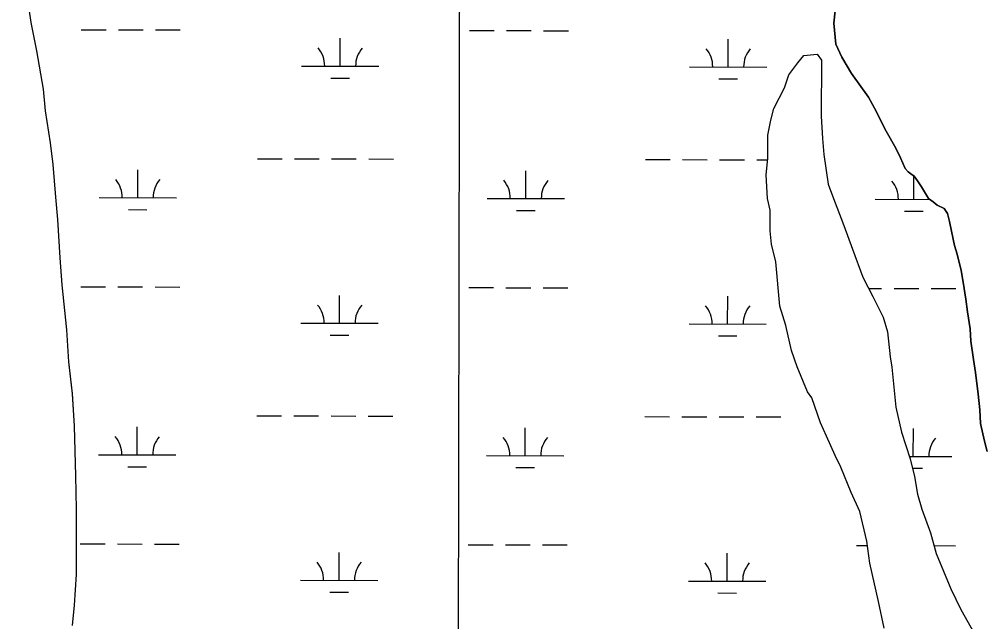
# Model space of a CAD drawing. Extents: x 3187622 to 3225504, y 800805 to 826213.
# Drawn here: x 3212205 to 3213453, y 821298 to 822078 of the extents above; entities that cross this region are included whole.
import ezdxf

# ---------------------------------------------------------------- set-up
doc = ezdxf.new("R2010")
doc.units = 0
for name, color, linetype in [('V-GRID-MAJR', 7, 'Continuous'), ('V-SITE-VEGE', 7, 'Continuous'), ('V-WETL-SWMP', 7, 'Continuous')]:
    doc.layers.add(name, color=color, linetype=linetype)

msp = doc.modelspace()

# ---------------------------------------------------------------- linework, layer by layer
at = {"layer": 'V-GRID-MAJR'}
msp.add_spline([(3212744.301, 806204.817), (3212755.758, 812263.939), (3212767.22, 818326.145), (3212778.683, 824388.39), (3212778.6890000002, 824391.435)], degree=3, dxfattribs=at)
at = {"layer": 'V-SITE-VEGE'}
for p, q in [((3212204.678, 822176.786), (3212219.727, 822073.845)), ((3213258.053, 822072.993), (3213259.7970000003, 822088.832)), ((3212219.727, 822073.845), (3212226.799, 822036.8930000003)), ((3213260.715, 822045.716), (3213258.053, 822072.993)), ((3212226.799, 822036.8930000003), (3212235.64, 821987.6260000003)), ((3213268.651, 822029.0040000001), (3213260.715, 822045.716)), ((3213211.62, 822021.361), (3213219.315, 822030.8470000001)), ((3213219.315, 822030.8470000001), (3213236.497, 822032.6410000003)), ((3213236.497, 822032.6410000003), (3213242.17, 822024.974)), ((3213242.17, 822024.974), (3213241.687, 821952.478)), ((3213280.986, 822007.897), (3213268.651, 822029.0040000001)), ((3213200.074, 822006.175), (3213211.62, 822021.361)), ((3213194.237, 821989.0430000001), (3213200.074, 822006.175)), ((3213303.0100000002, 821977.1180000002), (3213280.986, 822007.897)), ((3212235.64, 821987.6260000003), (3212238.304, 821959.47)), ((3213180.704, 821962.4240000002), (3213194.237, 821989.0430000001)), ((3213310.9420000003, 821963.046), (3213303.0100000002, 821977.1180000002)), ((3213176.788, 821947.186), (3213180.704, 821962.4240000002)), ((3213325.929, 821933.1410000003), (3213310.9420000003, 821963.046)), ((3212238.304, 821959.47), (3212244.499, 821918.121)), ((3213241.687, 821952.478), (3213243.4050000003, 821923.849)), ((3213172.843, 821928.136), (3213176.788, 821947.186)), ((3213172.643, 821897.61), (3213172.843, 821928.136)), ((3213338.269, 821911.1540000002), (3213325.929, 821933.1410000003)), ((3212244.499, 821918.121), (3212248.045, 821889.9630000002)), ((3213243.4050000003, 821923.849), (3213245.1750000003, 821902.849)), ((3213245.1750000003, 821902.849), (3213250.645, 821864.658)), ((3213344.437, 821898.839), (3213338.269, 821911.1540000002)), ((3212248.045, 821889.9630000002), (3212251.602, 821847.729)), ((3213170.595, 821876.637), (3213172.643, 821897.61)), ((3213350.61, 821884.7650000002), (3213344.437, 821898.839)), ((3213172.301, 821846.1010000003), (3213170.595, 821876.637)), ((3213354.132, 821880.368), (3213350.61, 821884.7650000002)), ((3213357.6550000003, 821877.733), (3213354.132, 821880.368)), ((3213362.058, 821875.0970000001), (3213357.6550000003, 821877.733)), ((3213366.461, 821868.9410000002), (3213362.058, 821875.0970000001)), ((3213250.645, 821864.658), (3213256.267, 821849.36)), ((3213371.749, 821861.025), (3213366.461, 821868.9410000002)), ((3213256.267, 821849.36), (3213271.274, 821811.103)), ((3213380.562, 821846.0750000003), (3213371.749, 821861.025)), ((3212251.602, 821847.729), (3212254.2660000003, 821818.6950000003)), ((3213176.014, 821830.8150000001), (3213172.301, 821846.1010000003)), ((3213386.724, 821841.6820000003), (3213380.562, 821846.0750000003)), ((3213392.008, 821837.287), (3213386.724, 821841.6820000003)), ((3213400.81, 821832.894), (3213392.008, 821837.287)), ((3213175.836, 821804.1070000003), (3213176.014, 821830.8150000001)), ((3213405.216, 821826.737), (3213400.81, 821832.894)), ((3213407.866, 821816.182), (3213405.216, 821826.737)), ((3212254.2660000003, 821818.6950000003), (3212256.949, 821769.4200000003)), ((3213410.514, 821803.863), (3213407.866, 821816.182)), ((3213177.63, 821786.924), (3213175.836, 821804.1070000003)), ((3213271.274, 821811.103), (3213282.518, 821780.5040000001)), ((3213414.053, 821785.386), (3213410.514, 821803.863)), ((3213183.2, 821763.993), (3213177.63, 821786.924)), ((3213282.518, 821780.5040000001), (3213295.631, 821744.1660000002)), ((3213417.5840000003, 821773.952), (3213414.053, 821785.386)), ((3212256.949, 821769.4200000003), (3212259.622, 821734.225)), ((3213188.543, 821706.7230000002), (3213183.2, 821763.993)), ((3213422.88, 821752.8390000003), (3213417.5840000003, 821773.952)), ((3213425.532, 821737.8850000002), (3213422.88, 821752.8390000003)), ((3213295.631, 821744.1660000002), (3213308.8200000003, 821719.2790000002)), ((3213429.071, 821715.8870000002), (3213425.532, 821737.8850000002)), ((3212259.622, 821734.225), (3212265.829, 821676.1540000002)), ((3213308.8200000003, 821719.2790000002), (3213321.997, 821692.481)), ((3213430.846, 821699.1700000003), (3213429.071, 821715.8870000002)), ((3213196.0100000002, 821681.87), (3213188.543, 821706.7230000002)), ((3213321.997, 821692.481), (3213327.592, 821673.365)), ((3213434.3850000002, 821677.1740000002), (3213430.846, 821699.1700000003)), ((3212265.829, 821676.1540000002), (3212268.508, 821634.801)), ((3213203.424, 821649.389), (3213196.0100000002, 821681.87)), ((3213435.278, 821661.3370000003), (3213434.3850000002, 821677.1740000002)), ((3213327.592, 821673.365), (3213331.191, 821640.906)), ((3213438.819, 821637.5800000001), (3213435.278, 821661.3370000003)), ((3213210.918, 821628.3520000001), (3213203.424, 821649.389)), ((3213331.191, 821640.906), (3213333.009, 821627.5430000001)), ((3213441.474, 821620.8640000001), (3213438.819, 821637.5800000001)), ((3212268.508, 821634.801), (3212272.94, 821593.4480000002)), ((3213224.056, 821595.834), (3213210.918, 821628.3520000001)), ((3213333.009, 821627.5430000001), (3213338.394, 821575.995)), ((3213445.019, 821592.708), (3213441.474, 821620.8640000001)), ((3212272.94, 821593.4480000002), (3212275.619, 821551.214)), ((3213229.7290000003, 821588.1640000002), (3213224.056, 821595.834)), ((3213240.96, 821555.6560000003), (3213229.7290000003, 821588.1640000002)), ((3213446.794, 821572.4720000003), (3213445.019, 821592.708)), ((3213338.394, 821575.995), (3213345.809, 821543.511)), ((3213447.6890000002, 821554.8740000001), (3213446.794, 821572.4720000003)), ((3212275.619, 821551.214), (3212277.433, 821486.978)), ((3213248.4760000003, 821538.436), (3213240.96, 821555.6560000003)), ((3213452.989, 821532.002), (3213447.6890000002, 821554.8740000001)), ((3213259.757, 821513.5590000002), (3213248.4760000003, 821538.436)), ((3213345.809, 821543.511), (3213357.026, 821509.0970000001)), ((3213456.52, 821518.8040000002), (3213452.989, 821532.002)), ((3213267.285, 821498.2440000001), (3213259.757, 821513.5590000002)), ((3213357.026, 821509.0970000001), (3213362.599, 821486.165)), ((3213280.4250000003, 821465.726), (3213267.285, 821498.2440000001)), ((3212277.433, 821486.978), (3212278.3510000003, 821443.8640000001)), ((3213362.599, 821486.165), (3213366.2630000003, 821463.2480000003)), ((3213291.707, 821440.849), (3213280.4250000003, 821465.726)), ((3213366.2630000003, 821463.2480000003), (3213371.858, 821444.132)), ((3212278.3510000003, 821443.8640000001), (3212278.398, 821391.9470000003)), ((3213300.9930000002, 821402.6310000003), (3213291.707, 821440.849)), ((3213371.858, 821444.132), (3213383.1010000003, 821413.533)), ((3213383.1010000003, 821413.533), (3213390.554, 821386.7740000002)), ((3213304.6180000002, 821373.99), (3213300.9930000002, 821402.6310000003)), ((3212278.398, 821391.9470000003), (3212278.4250000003, 821359.3900000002)), ((3213390.554, 821386.7740000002), (3213409.328, 821340.862)), ((3213315.734, 821324.312), (3213304.6180000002, 821373.99)), ((3212278.4250000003, 821359.3900000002), (3212275.819, 821319.7900000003)), ((3213409.328, 821340.862), (3213422.505, 821314.064)), ((3212275.819, 821319.7900000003), (3212273.202, 821293.3890000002)), ((3213323.1380000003, 821289.922), (3213315.734, 821324.312)), ((3213422.505, 821314.064), (3213439.473, 821283.426))]:
    msp.add_line(p, q, dxfattribs=at)
at = {"layer": 'V-WETL-SWMP'}
for p, q in [((3212284.8773983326, 822064.3945882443), (3212316.8773304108, 822064.3294111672)), ((3212332.8772964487, 822064.2968226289), (3212364.877228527, 822064.2316455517)), ((3212380.8771945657, 822064.1990570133), (3212412.8771266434, 822064.133879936)), ((3212786.784332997, 822063.3723102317), (3212818.784265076, 822063.3071331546)), ((3212834.784231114, 822063.2745446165), (3212866.784163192, 822063.2093675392)), ((3212882.784129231, 822063.1767790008), (3212914.7840613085, 822063.1116019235)), ((3212619.626116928, 822017.2826806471), (3212619.699443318, 822053.28260529)), ((3213121.5330515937, 822016.2604026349), (3213121.606377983, 822052.2603272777)), ((3212569.626223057, 822017.38451983), (3212669.6260108, 822017.1808414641)), ((3213071.5331577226, 822016.3622418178), (3213171.5329454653, 822016.1585634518)), ((3212607.594711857, 822001.8761543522), (3212631.594660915, 822001.8272715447)), ((3213109.501646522, 822000.85387634), (3213133.50159558, 822000.8049935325)), ((3212512.537777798, 821897.429550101), (3212544.537709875, 821897.364373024)), ((3212560.5376759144, 821897.3317844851), (3212592.537607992, 821897.2666074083)), ((3212608.537574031, 821897.2340188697), (3212640.5375061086, 821897.1688417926)), ((3212656.5374721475, 821897.1362532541), (3212688.537404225, 821897.0710761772)), ((3213014.444712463, 821896.4072720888), (3213046.444644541, 821896.3420950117)), ((3213062.4446105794, 821896.3095064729), (3213094.444542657, 821896.244329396)), ((3213110.444508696, 821896.2117408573), (3213142.444440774, 821896.1465637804)), ((3213158.4444068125, 821896.1139752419), (3213172.493595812, 821896.0853600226)), ((3212357.8427523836, 821847.0025267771), (3212357.916078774, 821883.0024514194)), ((3212859.749687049, 821845.9802487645), (3212859.8230134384, 821881.9801734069)), ((3213361.656621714, 821844.9579707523), (3213361.7184233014, 821875.2997411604)), ((3212307.8428585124, 821847.1043659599), (3212407.8426462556, 821846.900687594)), ((3212809.7497931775, 821846.0820879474), (3212909.7495809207, 821845.8784095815)), ((3213311.6567278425, 821845.0598099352), (3213382.186672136, 821844.9161553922)), ((3212345.8113473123, 821831.5960004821), (3212369.8112963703, 821831.5471176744)), ((3212847.718281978, 821830.5737224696), (3212871.718231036, 821830.5248396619)), ((3213349.625216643, 821829.5514444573), (3213373.625165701, 821829.5025616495)), ((3212284.199791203, 821731.7202846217), (3212316.199723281, 821731.6551075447)), ((3212332.19968932, 821731.6225190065), (3212364.199621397, 821731.5573419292)), ((3212380.1995874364, 821731.5247533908), (3212412.199519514, 821731.4595763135)), ((3212786.106725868, 821730.6980066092), (3212818.1066579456, 821730.6328295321)), ((3212834.1066239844, 821730.600240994), (3212866.106556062, 821730.5350639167)), ((3212882.1065221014, 821730.5024753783), (3212914.1064541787, 821730.437298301)), ((3213303.326937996, 821729.6445386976), (3213320.0135926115, 821729.6105515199)), ((3213336.0135586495, 821729.5779629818), (3213368.0134907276, 821729.5127859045)), ((3213384.013456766, 821729.480197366), (3213416.013388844, 821729.4150202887)), ((3212618.948509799, 821684.6083770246), (3212619.021836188, 821720.6083016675)), ((3213120.855444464, 821683.5860990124), (3213120.9287708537, 821719.5860236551)), ((3212568.9486159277, 821684.7102162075), (3212668.9484036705, 821684.5065378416)), ((3213070.8555505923, 821683.6879381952), (3213170.8553383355, 821683.4842598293)), ((3212606.917104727, 821669.2018507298), (3212630.917053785, 821669.1529679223)), ((3213108.8240393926, 821668.1795727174), (3213132.8239884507, 821668.1306899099)), ((3212511.860170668, 821564.7552464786), (3212543.860102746, 821564.6900694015)), ((3212559.8600687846, 821564.6574808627), (3212591.8600008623, 821564.5923037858)), ((3212607.8599669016, 821564.5597152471), (3212639.8598989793, 821564.4945381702)), ((3212655.859865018, 821564.4619496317), (3212687.859797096, 821564.3967725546)), ((3213013.7671053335, 821563.7329684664), (3213045.7670374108, 821563.6677913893)), ((3213061.76700345, 821563.6352028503), (3213093.766935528, 821563.5700257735)), ((3213109.7669015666, 821563.5374372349), (3213141.7668336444, 821563.4722601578)), ((3213157.766799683, 821563.4396716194), (3213189.766731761, 821563.3744945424)), ((3212357.165145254, 821514.3282231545), (3212357.238471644, 821550.3281477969)), ((3212859.0720799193, 821513.305945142), (3212859.145406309, 821549.3058697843)), ((3213360.979014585, 821512.2836671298), (3213361.052340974, 821548.2835917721)), ((3212307.165251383, 821514.4300623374), (3212407.165039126, 821514.2263839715)), ((3212809.0721860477, 821513.407784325), (3212909.0719737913, 821513.2041059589)), ((3213355.9852506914, 821512.2938383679), (3213410.9789084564, 821512.1818279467)), ((3212345.133740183, 821498.9216968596), (3212369.133689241, 821498.8728140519)), ((3212847.040674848, 821497.899418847), (3212871.040623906, 821497.8505360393)), ((3213360.001552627, 821496.8546262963), (3213372.9475585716, 821496.8282580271)), ((3212283.5221840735, 821399.045980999), (3212315.522116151, 821398.9808039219)), ((3212331.5220821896, 821398.9482153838), (3212363.5220142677, 821398.8830383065)), ((3212379.5219803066, 821398.8504497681), (3212411.5219123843, 821398.7852726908)), ((3212618.270902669, 821351.934073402), (3212618.344229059, 821387.9339980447)), ((3212785.429118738, 821398.0237029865), (3212817.4290508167, 821397.9585259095)), ((3212833.4290168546, 821397.9259373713), (3212865.428948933, 821397.860760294)), ((3212881.4289149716, 821397.8281717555), (3212913.4288470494, 821397.7629946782)), ((3213287.3360534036, 821397.0014249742), (3213301.7088151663, 821396.9721507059)), ((3213387.763042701, 821396.7968764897), (3213415.3357817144, 821396.740716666)), ((3213120.1778373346, 821350.9117953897), (3213120.251163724, 821386.9117200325)), ((3212568.271008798, 821352.0359125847), (3212668.2707965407, 821351.8322342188)), ((3213070.1779434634, 821351.0136345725), (3213170.177731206, 821350.8099562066)), ((3212606.239497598, 821336.527547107), (3212630.239446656, 821336.4786642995)), ((3213108.146432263, 821335.5052690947), (3213132.146381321, 821335.4563862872))]:
    msp.add_line(p, q, dxfattribs=at)
for points in [[(3212204.678, 822176.786), (3212219.7260000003, 822073.846)], [(3213259.798, 822088.832), (3213258.052, 822072.992), (3213260.716, 822045.716), (3213268.65, 822029.0040000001), (3213280.987, 822007.897), (3213303.0130000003, 821977.118), (3213310.944, 821963.046), (3213325.929, 821933.1410000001), (3213338.268, 821911.153), (3213344.438, 821898.84), (3213350.61, 821884.7660000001), (3213354.133, 821880.3690000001), (3213357.6550000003, 821877.733), (3213362.057, 821875.0970000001), (3213366.4620000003, 821868.941), (3213371.749, 821861.0260000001), (3213380.561, 821846.0750000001), (3213386.725, 821841.681)], [(3212219.7260000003, 822073.846), (3212226.798, 822036.895), (3212235.64, 821987.626), (3212238.305, 821959.471), (3212244.5, 821918.1190000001), (3212248.045, 821889.964), (3212251.6010000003, 821847.73), (3212254.2660000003, 821818.6950000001), (3212256.949, 821769.421), (3212259.62, 821734.226), (3212265.83, 821676.155), (3212268.506, 821634.801), (3212272.941, 821593.447), (3212275.6180000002, 821551.213), (3212277.434, 821486.979), (3212278.3510000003, 821443.863), (3212278.397, 821391.947), (3212278.4250000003, 821359.389), (3212275.8200000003, 821319.79), (3212273.203, 821293.389)], [(3213323.137, 821289.922), (3213315.734, 821324.312), (3213304.6180000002, 821373.99), (3213300.992, 821402.631), (3213291.707, 821440.849), (3213280.4250000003, 821465.726), (3213267.287, 821498.246), (3213259.757, 821513.559), (3213248.4760000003, 821538.436), (3213240.9590000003, 821555.656), (3213229.728, 821588.164), (3213224.055, 821595.833), (3213210.917, 821628.353), (3213203.4250000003, 821649.389), (3213196.0100000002, 821681.871), (3213188.544, 821706.723), (3213183.201, 821763.993), (3213177.63, 821786.924), (3213175.836, 821804.106), (3213176.014, 821830.8150000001), (3213172.3000000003, 821846.1020000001), (3213170.595, 821876.638), (3213172.642, 821897.611), (3213172.845, 821928.135), (3213176.787, 821947.187), (3213180.704, 821962.4230000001), (3213194.236, 821989.0430000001), (3213200.073, 822006.175), (3213211.6210000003, 822021.36), (3213219.315, 822030.848), (3213236.498, 822032.642), (3213242.17, 822024.973), (3213241.688, 821952.479), (3213243.406, 821923.85), (3213245.174, 821902.8520000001), (3213250.644, 821864.659), (3213256.2660000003, 821849.359), (3213271.274, 821811.103), (3213282.518, 821780.503), (3213295.631, 821744.167), (3213308.8200000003, 821719.278), (3213321.997, 821692.481), (3213327.593, 821673.365), (3213331.193, 821640.909), (3213333.012, 821627.542), (3213338.393, 821575.995), (3213345.809, 821543.512), (3213357.0270000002, 821509.0970000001), (3213362.598, 821486.166), (3213366.261, 821463.248), (3213371.858, 821444.132), (3213383.1010000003, 821413.532), (3213390.555, 821386.773), (3213409.328, 821340.861), (3213422.504, 821314.064), (3213439.471, 821283.426)], [(3213386.725, 821841.681), (3213392.008, 821837.286), (3213400.811, 821832.894), (3213405.216, 821826.738), (3213407.865, 821816.181), (3213410.5160000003, 821803.8640000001), (3213414.052, 821785.389), (3213417.582, 821773.952), (3213422.88, 821752.839), (3213425.532, 821737.882), (3213429.071, 821715.887), (3213430.846, 821699.169), (3213434.3850000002, 821677.174), (3213435.279, 821661.336), (3213438.819, 821637.581), (3213441.473, 821620.8640000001), (3213445.018, 821592.709), (3213446.795, 821572.4720000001), (3213447.69, 821554.8740000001), (3213452.99, 821532.001), (3213456.521, 821518.805)]]:
    msp.add_lwpolyline(points, dxfattribs=at)
for centre, radius, start, end in [((3212564.3842651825, 822017.8700007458), 35.246287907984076, 359.11148072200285, 40.655139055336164), ((3212674.8699028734, 822017.644964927), 35.24628790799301, 139.1114777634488, 180.65513609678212), ((3213066.2911998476, 822016.8477227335), 35.246287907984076, 359.11148072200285, 40.655139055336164), ((3213176.776837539, 822016.6226869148), 35.24628790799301, 139.1114777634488, 180.65513609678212), ((3212302.600900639, 821847.5898468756), 35.246287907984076, 359.11148072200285, 40.655139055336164), ((3212413.0865383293, 821847.3648110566), 35.24628790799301, 139.1114777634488, 180.65513609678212), ((3212804.5078353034, 821846.5675688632), 35.246287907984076, 359.11148072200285, 40.655139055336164), ((3212914.9934729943, 821846.3425330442), 35.24628790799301, 139.1114777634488, 180.65513609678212), ((3213306.414769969, 821845.5452908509), 35.246287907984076, 359.11148072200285, 40.655139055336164), ((3213416.90040766, 821845.3202550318), 35.24628790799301, 180.0397903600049, 180.65513609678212), ((3212563.706658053, 821685.1956971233), 35.246287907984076, 359.11148072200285, 40.655139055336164), ((3212674.192295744, 821684.9706613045), 35.24628790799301, 139.1114777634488, 180.65513609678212), ((3213065.6135927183, 821684.1734191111), 35.246287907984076, 359.11148072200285, 40.655139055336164), ((3213176.099230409, 821683.9483832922), 35.24628790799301, 139.1114777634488, 180.65513609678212), ((3212301.923293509, 821514.9155432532), 35.246287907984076, 359.11148072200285, 40.655139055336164), ((3212412.4089311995, 821514.6905074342), 35.24628790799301, 139.1114777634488, 180.65513609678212), ((3212803.830228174, 821513.8932652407), 35.246287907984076, 359.11148072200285, 40.655139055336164), ((3212914.315865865, 821513.6682294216), 35.24628790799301, 139.1114777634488, 180.65513609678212), ((3213416.22280053, 821512.6459514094), 35.24628790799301, 139.1114777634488, 180.65513609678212), ((3212563.0290509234, 821352.5213935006), 35.246287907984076, 359.11148072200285, 40.655139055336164), ((3212673.5146886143, 821352.2963576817), 35.24628790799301, 139.1114777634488, 180.65513609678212), ((3213064.9359855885, 821351.4991154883), 35.246287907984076, 359.11148072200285, 40.655139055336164), ((3213175.42162328, 821351.2740796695), 35.24628790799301, 139.1114777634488, 180.65513609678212)]:
    msp.add_arc(centre, radius, start, end, dxfattribs=at)

doc.saveas('drawing.dxf')
